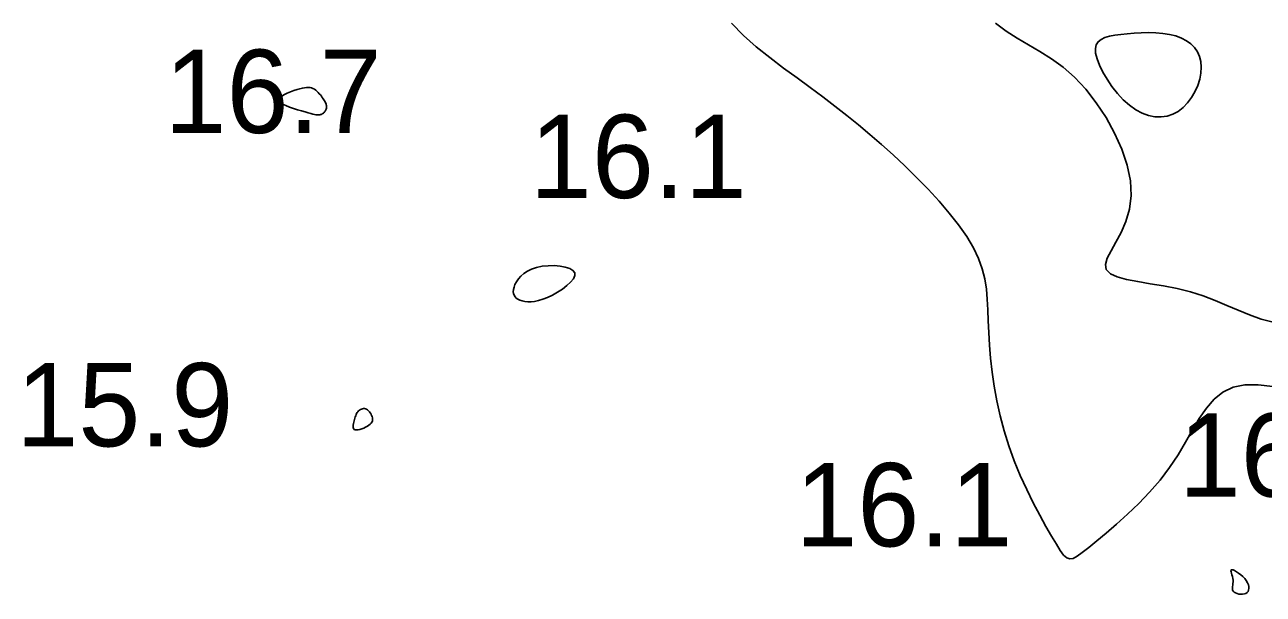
# Model space of a CAD drawing. Extents: x 3040093 to 3056816, y 408076 to 509144.
# Drawn here: x 3045439.2 to 3045513.5, y 434290.3 to 434324.5 of the extents above; entities that cross this region are included whole.
import ezdxf

# ---------------------------------------------------------------- set-up
doc = ezdxf.new("R2010")
doc.units = 0
doc.layers.add('V-CHAN-CONT-EL17', color=7, linetype='Continuous')
doc.layers.add('V-TOPO-SOUN-0610', color=7, linetype='Continuous')

msp = doc.modelspace()

# ---------------------------------------------------------------- linework, layer by layer
at = {"layer": 'V-CHAN-CONT-EL17'}
for points in [[(3045514.024, 434302.807), (3045513.15, 434302.909), (3045512.35, 434302.897), (3045511.641, 434302.753), (3045511.032, 434302.462), (3045510.508, 434302.04), (3045510.044, 434301.508), (3045509.619, 434300.887), (3045509.208, 434300.198), (3045508.79, 434299.463), (3045508.341, 434298.703), (3045507.838, 434297.939), (3045507.266, 434297.19), (3045506.64, 434296.467), (3045505.982, 434295.779), (3045505.314, 434295.133), (3045504.658, 434294.538), (3045504.038, 434294.003), (3045503.475, 434293.536), (3045502.991, 434293.144), (3045502.602, 434292.837), (3045502.295, 434292.618), (3045502.05, 434292.49), (3045501.846, 434292.457), (3045501.664, 434292.522), (3045501.483, 434292.688), (3045501.283, 434292.959), (3045501.045, 434293.338), (3045500.754, 434293.825), (3045500.417, 434294.411), (3045500.048, 434295.081), (3045499.661, 434295.823), (3045499.268, 434296.623), (3045498.884, 434297.468), (3045498.521, 434298.345), (3045498.193, 434299.241), (3045497.911, 434300.143), (3045497.674, 434301.043), (3045497.478, 434301.935), (3045497.319, 434302.812), (3045497.194, 434303.667), (3045497.1, 434304.493), (3045497.032, 434305.284), (3045496.988, 434306.032), (3045496.96, 434306.734), (3045496.938, 434307.397), (3045496.905, 434308.031), (3045496.848, 434308.646), (3045496.75, 434309.253), (3045496.597, 434309.862), (3045496.375, 434310.483), (3045496.069, 434311.126), (3045495.668, 434311.798), (3045495.181, 434312.494), (3045494.623, 434313.205), (3045494.008, 434313.924), (3045493.349, 434314.64), (3045492.661, 434315.347), (3045491.957, 434316.035), (3045491.251, 434316.696), (3045490.554, 434317.324), (3045489.864, 434317.923), (3045489.173, 434318.501), (3045488.476, 434319.064), (3045487.767, 434319.619), (3045487.04, 434320.175), (3045486.288, 434320.737), (3045485.506, 434321.313), (3045484.692, 434321.909), (3045483.866, 434322.53), (3045483.052, 434323.182), (3045482.276, 434323.869), (3045481.561, 434324.596)], [(3045497.394, 434324.592), (3045498.031, 434324.118), (3045498.692, 434323.698), (3045499.371, 434323.301), (3045500.061, 434322.898), (3045500.756, 434322.459), (3045501.449, 434321.955), (3045502.135, 434321.355), (3045502.804, 434320.64), (3045503.44, 434319.825), (3045504.026, 434318.936), (3045504.541, 434317.998), (3045504.968, 434317.035), (3045505.288, 434316.074), (3045505.482, 434315.139), (3045505.533, 434314.255), (3045505.432, 434313.444), (3045505.214, 434312.708), (3045504.926, 434312.046), (3045504.613, 434311.458), (3045504.323, 434310.941), (3045504.099, 434310.496), (3045503.99, 434310.12), (3045504.04, 434309.812), (3045504.284, 434309.57), (3045504.701, 434309.379), (3045505.261, 434309.226), (3045505.931, 434309.094), (3045506.681, 434308.969), (3045507.477, 434308.837), (3045508.29, 434308.681), (3045509.086, 434308.487), (3045509.842, 434308.244), (3045510.562, 434307.966), (3045511.259, 434307.67), (3045511.944, 434307.374), (3045512.631, 434307.095), (3045513.331, 434306.851), (3045514.057, 434306.659)]]:
    msp.add_lwpolyline(points, dxfattribs=at)
for points in [[(3045505.057, 434320.008), (3045504.706, 434320.388), (3045504.38, 434320.8), (3045504.086, 434321.23), (3045503.834, 434321.661), (3045503.63, 434322.077), (3045503.483, 434322.463), (3045503.4, 434322.802), (3045503.387, 434323.083), (3045503.442, 434323.309), (3045503.56, 434323.488), (3045503.734, 434323.626), (3045503.962, 434323.731), (3045504.237, 434323.81), (3045504.554, 434323.87), (3045504.91, 434323.92), (3045505.297, 434323.963), (3045505.708, 434323.998), (3045506.135, 434324.022), (3045506.569, 434324.031), (3045507.001, 434324.02), (3045507.423, 434323.986), (3045507.826, 434323.925), (3045508.202, 434323.833), (3045508.543, 434323.708), (3045508.845, 434323.549), (3045509.108, 434323.358), (3045509.328, 434323.136), (3045509.503, 434322.884), (3045509.631, 434322.603), (3045509.711, 434322.295), (3045509.739, 434321.961), (3045509.715, 434321.603), (3045509.642, 434321.231), (3045509.521, 434320.855), (3045509.359, 434320.487), (3045509.157, 434320.136), (3045508.919, 434319.815), (3045508.65, 434319.533), (3045508.351, 434319.302), (3045508.028, 434319.13), (3045507.684, 434319.02), (3045507.324, 434318.972), (3045506.952, 434318.986), (3045506.571, 434319.063), (3045506.187, 434319.204), (3045505.804, 434319.409), (3045505.426, 434319.677)], [(3045455.778, 434319.334), (3045455.54, 434319.404), (3045455.293, 434319.481), (3045455.053, 434319.565), (3045454.832, 434319.654), (3045454.646, 434319.747), (3045454.508, 434319.843), (3045454.432, 434319.94), (3045454.427, 434320.038), (3045454.487, 434320.135), (3045454.598, 434320.229), (3045454.749, 434320.319), (3045454.928, 434320.404), (3045455.122, 434320.482), (3045455.319, 434320.552), (3045455.508, 434320.613), (3045455.677, 434320.662), (3045455.829, 434320.7), (3045455.963, 434320.727), (3045456.084, 434320.742), (3045456.192, 434320.745), (3045456.291, 434320.736), (3045456.382, 434320.714), (3045456.467, 434320.681), (3045456.55, 434320.635), (3045456.629, 434320.579), (3045456.704, 434320.514), (3045456.776, 434320.443), (3045456.844, 434320.367), (3045456.908, 434320.29), (3045456.968, 434320.213), (3045457.023, 434320.138), (3045457.074, 434320.066), (3045457.119, 434319.999), (3045457.16, 434319.935), (3045457.195, 434319.874), (3045457.225, 434319.815), (3045457.248, 434319.759), (3045457.266, 434319.704), (3045457.277, 434319.65), (3045457.283, 434319.598), (3045457.281, 434319.546), (3045457.275, 434319.496), (3045457.262, 434319.448), (3045457.245, 434319.401), (3045457.224, 434319.356), (3045457.197, 434319.314), (3045457.167, 434319.275), (3045457.134, 434319.239), (3045457.097, 434319.205), (3045457.058, 434319.176), (3045457.015, 434319.15), (3045456.97, 434319.129), (3045456.923, 434319.111), (3045456.874, 434319.099), (3045456.823, 434319.092), (3045456.77, 434319.09), (3045456.711, 434319.093), (3045456.642, 434319.104), (3045456.558, 434319.121), (3045456.456, 434319.146), (3045456.331, 434319.179), (3045456.179, 434319.221), (3045455.995, 434319.273)], [(3045468.581, 434308.916), (3045468.667, 434309.083), (3045468.782, 434309.252), (3045468.929, 434309.42), (3045469.109, 434309.579), (3045469.326, 434309.723), (3045469.58, 434309.848), (3045469.875, 434309.946), (3045470.21, 434310.013), (3045470.568, 434310.048), (3045470.931, 434310.052), (3045471.281, 434310.026), (3045471.598, 434309.969), (3045471.863, 434309.883), (3045472.059, 434309.768), (3045472.165, 434309.624), (3045472.169, 434309.453), (3045472.081, 434309.262), (3045471.918, 434309.059), (3045471.696, 434308.852), (3045471.43, 434308.649), (3045471.137, 434308.458), (3045470.833, 434308.286), (3045470.535, 434308.142), (3045470.256, 434308.032), (3045469.997, 434307.955), (3045469.76, 434307.906), (3045469.544, 434307.883), (3045469.347, 434307.883), (3045469.171, 434307.902), (3045469.014, 434307.936), (3045468.877, 434307.983), (3045468.759, 434308.04), (3045468.66, 434308.107), (3045468.582, 434308.184), (3045468.525, 434308.273), (3045468.49, 434308.374), (3045468.477, 434308.489), (3045468.487, 434308.617), (3045468.522, 434308.759)], [(3045458.963, 434300.83), (3045458.984, 434300.907), (3045459.005, 434300.98), (3045459.029, 434301.049), (3045459.054, 434301.114), (3045459.084, 434301.175), (3045459.117, 434301.232), (3045459.157, 434301.285), (3045459.202, 434301.335), (3045459.253, 434301.38), (3045459.308, 434301.418), (3045459.367, 434301.449), (3045459.429, 434301.47), (3045459.492, 434301.481), (3045459.556, 434301.48), (3045459.621, 434301.465), (3045459.683, 434301.435), (3045459.744, 434301.393), (3045459.802, 434301.341), (3045459.856, 434301.28), (3045459.905, 434301.213), (3045459.949, 434301.142), (3045459.985, 434301.069), (3045460.014, 434300.997), (3045460.034, 434300.927), (3045460.044, 434300.86), (3045460.043, 434300.795), (3045460.03, 434300.731), (3045460.003, 434300.669), (3045459.96, 434300.607), (3045459.902, 434300.545), (3045459.825, 434300.484), (3045459.731, 434300.422), (3045459.624, 434300.363), (3045459.508, 434300.309), (3045459.389, 434300.262), (3045459.272, 434300.225), (3045459.163, 434300.2), (3045459.067, 434300.192), (3045458.989, 434300.201), (3045458.933, 434300.23), (3045458.898, 434300.277), (3045458.88, 434300.338), (3045458.876, 434300.41), (3045458.884, 434300.491), (3045458.899, 434300.576), (3045458.919, 434300.663), (3045458.942, 434300.749)], [(3045511.616, 434290.582), (3045511.599, 434290.65), (3045511.599, 434290.724), (3045511.609, 434290.804), (3045511.623, 434290.889), (3045511.638, 434290.981), (3045511.647, 434291.079), (3045511.645, 434291.182), (3045511.629, 434291.29), (3045511.602, 434291.399), (3045511.572, 434291.504), (3045511.544, 434291.601), (3045511.524, 434291.685), (3045511.518, 434291.752), (3045511.532, 434291.796), (3045511.572, 434291.812), (3045511.643, 434291.799), (3045511.738, 434291.757), (3045511.851, 434291.692), (3045511.975, 434291.608), (3045512.103, 434291.507), (3045512.227, 434291.395), (3045512.342, 434291.276), (3045512.438, 434291.153), (3045512.512, 434291.031), (3045512.561, 434290.911), (3045512.588, 434290.797), (3045512.593, 434290.691), (3045512.577, 434290.594), (3045512.541, 434290.51), (3045512.486, 434290.44), (3045512.412, 434290.388), (3045512.321, 434290.354), (3045512.218, 434290.338), (3045512.109, 434290.338), (3045511.998, 434290.352), (3045511.892, 434290.379), (3045511.795, 434290.417), (3045511.713, 434290.465), (3045511.652, 434290.52)]]:
    msp.add_lwpolyline(points, close=True, dxfattribs=at)

# ---------------------------------------------------------------- texts
at = {"layer": 'V-TOPO-SOUN-0610'}
for s, p in [('16.7 ', (3045447.563, 434318.01)), ('16.1 ', (3045469.473, 434314.11)), ('15.9 ', (3045438.673, 434299.21)), ('16.4 ', (3045508.383, 434296.19)), ('16.1 ', (3045485.393, 434293.21))]:
    msp.add_text(s, height=5, dxfattribs=at).set_placement(p)

doc.saveas('drawing.dxf')
